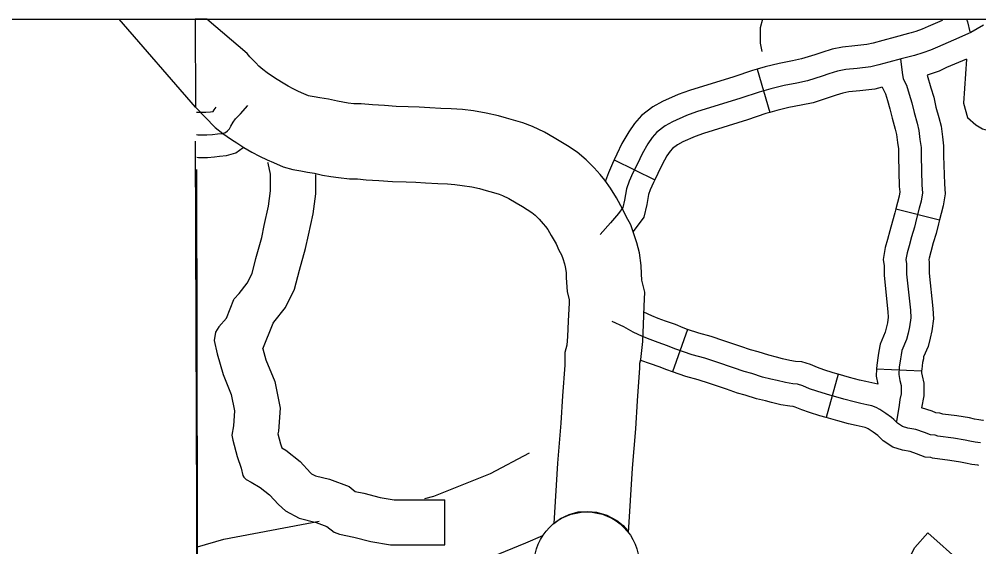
# Model space of a CAD drawing. Extents: x 1377389 to 1380723, y 1168351 to 1170484.
# Drawn here: x 1378554.8 to 1378618.6, y 1169544.4 to 1169579.4 of the extents above; entities that cross this region are included whole.
import ezdxf

# ---------------------------------------------------------------- set-up
doc = ezdxf.new("R2010")
doc.units = 0
doc.layers.add('B_Fill', color=7, linetype='Continuous')
doc.layers.add('B_Text', color=7, linetype='Continuous')

msp = doc.modelspace()

# ---------------------------------------------------------------- linework, layer by layer
at = {"layer": 'B_Fill'}
for p, q in [((1378566.551, 1169573.579), (1378561.495, 1169579.427)), ((1378561.495, 1169579.427), (1378566.529, 1169579.427)), ((1378567.316, 1169579.427), (1378566.529, 1169579.427)), ((1378566.529, 1169579.427), (1378566.551, 1169573.579)), ((1378566.529, 1169579.427), (1378566.551, 1169573.579)), ((1378569.99, 1169577.138), (1378567.316, 1169579.427)), ((1378570.178, 1169576.929), (1378569.99, 1169577.138)), ((1378570.392, 1169576.701), (1378570.178, 1169576.929)), ((1378570.564, 1169576.521), (1378570.392, 1169576.701)), ((1378570.774, 1169576.311), (1378570.564, 1169576.521)), ((1378571.039, 1169576.078), (1378570.774, 1169576.311)), ((1378571.328, 1169575.853), (1378571.039, 1169576.078)), ((1378603.874, 1169576.101), (1378604.714, 1169573.221)), ((1378571.679, 1169575.612), (1378571.328, 1169575.853)), ((1378571.993, 1169575.417), (1378571.679, 1169575.612)), ((1378572.378, 1169575.166), (1378571.993, 1169575.417)), ((1378572.705, 1169574.98), (1378572.378, 1169575.166)), ((1378573.056, 1169574.794), (1378572.705, 1169574.98)), ((1378573.412, 1169574.625), (1378573.056, 1169574.794)), ((1378573.753, 1169574.475), (1378573.412, 1169574.625)), ((1378574.066, 1169574.339), (1378573.753, 1169574.475)), ((1378574.17, 1169574.31), (1378574.066, 1169574.339)), ((1378574.443, 1169574.258), (1378574.17, 1169574.31)), ((1378574.82, 1169574.194), (1378574.443, 1169574.258)), ((1378575.401, 1169574.101), (1378574.82, 1169574.194)), ((1378575.988, 1169573.97), (1378575.401, 1169574.101)), ((1378576.351, 1169573.904), (1378575.988, 1169573.97)), ((1378566.551, 1169573.579), (1378567.854, 1169572.221)), ((1378576.707, 1169573.853), (1378576.351, 1169573.904)), ((1378577.071, 1169573.811), (1378576.707, 1169573.853)), ((1378577.563, 1169573.811), (1378577.071, 1169573.811)), ((1378578.324, 1169573.74), (1378577.563, 1169573.811)), ((1378579.109, 1169573.679), (1378578.324, 1169573.74)), ((1378579.895, 1169573.622), (1378579.109, 1169573.679)), ((1378580.694, 1169573.602), (1378579.895, 1169573.622)), ((1378581.427, 1169573.58), (1378580.694, 1169573.602)), ((1378582.12, 1169573.537), (1378581.427, 1169573.58)), ((1378582.87, 1169573.497), (1378582.12, 1169573.537)), ((1378583.553, 1169573.476), (1378582.87, 1169573.497)), ((1378584.308, 1169573.425), (1378583.553, 1169573.476)), ((1378585.033, 1169573.325), (1378584.308, 1169573.425)), ((1378585.878, 1169573.185), (1378585.033, 1169573.325)), ((1378586.702, 1169573.004), (1378585.878, 1169573.185)), ((1378587.228, 1169572.844), (1378586.702, 1169573.004)), ((1378587.691, 1169572.723), (1378587.228, 1169572.844)), ((1378588.321, 1169572.539), (1378587.691, 1169572.723)), ((1378567.854, 1169572.221), (1378568.374, 1169571.817)), ((1378588.951, 1169572.299), (1378588.321, 1169572.539)), ((1378589.747, 1169571.915), (1378588.951, 1169572.299)), ((1378568.374, 1169571.817), (1378568.943, 1169571.425)), ((1378568.943, 1169571.425), (1378569.309, 1169571.198)), ((1378590.382, 1169571.538), (1378589.747, 1169571.915)), ((1378590.833, 1169571.28), (1378590.382, 1169571.538)), ((1378569.309, 1169571.198), (1378569.774, 1169570.895)), ((1378569.774, 1169570.895), (1378570.301, 1169570.595)), ((1378591.27, 1169571.012), (1378590.833, 1169571.28)), ((1378591.911, 1169570.594), (1378591.27, 1169571.012)), ((1378570.301, 1169570.595), (1378570.811, 1169570.326)), ((1378570.811, 1169570.326), (1378571.328, 1169570.079)), ((1378592.525, 1169570.072), (1378591.911, 1169570.594)), ((1378571.328, 1169570.079), (1378571.747, 1169569.895)), ((1378571.747, 1169569.895), (1378572.39, 1169569.615)), ((1378572.39, 1169569.615), (1378573.034, 1169569.436)), ((1378593.043, 1169569.553), (1378592.525, 1169570.072)), ((1378593.445, 1169569.101), (1378593.043, 1169569.553)), ((1378594.382, 1169570.068), (1378597.08, 1169568.757)), ((1378573.034, 1169569.436), (1378573.558, 1169569.337)), ((1378573.558, 1169569.337), (1378574.004, 1169569.261)), ((1378574.004, 1169569.261), (1378574.462, 1169569.187)), ((1378574.462, 1169569.187), (1378574.998, 1169569.068)), ((1378574.998, 1169569.068), (1378575.549, 1169568.968)), ((1378575.549, 1169568.968), (1378576.066, 1169568.894)), ((1378576.066, 1169568.894), (1378576.783, 1169568.811)), ((1378593.755, 1169568.734), (1378593.445, 1169569.101)), ((1378576.783, 1169568.811), (1378577.329, 1169568.811)), ((1378577.329, 1169568.811), (1378577.898, 1169568.758)), ((1378577.898, 1169568.758), (1378578.734, 1169568.693)), ((1378578.734, 1169568.693), (1378579.652, 1169568.626)), ((1378579.652, 1169568.626), (1378580.557, 1169568.604)), ((1378580.557, 1169568.604), (1378581.195, 1169568.585)), ((1378581.195, 1169568.585), (1378581.832, 1169568.545)), ((1378581.832, 1169568.545), (1378582.661, 1169568.501)), ((1378582.661, 1169568.501), (1378583.308, 1169568.481)), ((1378583.308, 1169568.481), (1378583.799, 1169568.448)), ((1378583.799, 1169568.448), (1378584.28, 1169568.382)), ((1378584.28, 1169568.382), (1378584.931, 1169568.273)), ((1378584.931, 1169568.273), (1378585.437, 1169568.163)), ((1378594.143, 1169568.196), (1378593.755, 1169568.734)), ((1378585.437, 1169568.163), (1378585.867, 1169568.032)), ((1378585.867, 1169568.032), (1378586.359, 1169567.903)), ((1378586.359, 1169567.903), (1378586.727, 1169567.796)), ((1378586.727, 1169567.796), (1378586.969, 1169567.703)), ((1378586.969, 1169567.703), (1378587.379, 1169567.505)), ((1378594.528, 1169567.555), (1378594.143, 1169568.196)), ((1378587.379, 1169567.505), (1378587.866, 1169567.217)), ((1378587.866, 1169567.217), (1378588.287, 1169566.976)), ((1378588.287, 1169566.976), (1378588.599, 1169566.785)), ((1378594.961, 1169566.785), (1378594.528, 1169567.555)), ((1378588.599, 1169566.785), (1378588.913, 1169566.58)), ((1378588.913, 1169566.58), (1378589.131, 1169566.395)), ((1378589.131, 1169566.395), (1378589.402, 1169566.123)), ((1378595.184, 1169566.314), (1378594.961, 1169566.785)), ((1378595.476, 1169565.758), (1378595.184, 1169566.314)), ((1378613.091, 1169566.814), (1378616.001, 1169566.087)), ((1378589.402, 1169566.123), (1378589.666, 1169565.827)), ((1378589.666, 1169565.827), (1378589.813, 1169565.653)), ((1378595.682, 1169565.167), (1378595.476, 1169565.758)), ((1378589.813, 1169565.653), (1378589.964, 1169565.443)), ((1378589.964, 1169565.443), (1378590.203, 1169565.044)), ((1378590.203, 1169565.044), (1378590.519, 1169564.483)), ((1378595.89, 1169564.568), (1378595.682, 1169565.167)), ((1378590.519, 1169564.483), (1378590.71, 1169564.08)), ((1378596.052, 1169563.89), (1378595.89, 1169564.568)), ((1378590.71, 1169564.08), (1378590.876, 1169563.763)), ((1378590.876, 1169563.763), (1378590.961, 1169563.521)), ((1378596.167, 1169563.054), (1378596.052, 1169563.89)), ((1378590.961, 1169563.521), (1378591.085, 1169563.165)), ((1378591.085, 1169563.165), (1378591.131, 1169562.968)), ((1378591.131, 1169562.968), (1378591.182, 1169562.598)), ((1378591.182, 1169562.598), (1378591.199, 1169562.234)), ((1378596.192, 1169562.503), (1378596.167, 1169563.054)), ((1378596.218, 1169562.078), (1378596.192, 1169562.503)), ((1378591.199, 1169562.234), (1378591.256, 1169561.328)), ((1378596.414, 1169561.27), (1378596.218, 1169562.078)), ((1378591.256, 1169561.328), (1378591.392, 1169560.764)), ((1378596.38, 1169560.345), (1378596.414, 1169561.27)), ((1378591.385, 1169560.566), (1378591.323, 1169559.362)), ((1378591.392, 1169560.764), (1378591.385, 1169560.566)), ((1378596.318, 1169559.137), (1378596.38, 1169560.345)), ((1378591.323, 1169559.362), (1378591.283, 1169558.332)), ((1378596.274, 1169558.004), (1378596.318, 1169559.137)), ((1378599.254, 1169558.807), (1378598.265, 1169555.975)), ((1378591.283, 1169558.332), (1378591.229, 1169557.746)), ((1378596.162, 1169556.801), (1378596.274, 1169558.004)), ((1378591.229, 1169557.746), (1378591.092, 1169557.28)), ((1378591.092, 1169557.28), (1378591.092, 1169556.423)), ((1378596.091, 1169556.56), (1378596.162, 1169556.801)), ((1378591.092, 1169556.423), (1378590.952, 1169554.387)), ((1378595.94, 1169554.046), (1378596.091, 1169556.252)), ((1378596.091, 1169556.252), (1378596.091, 1169556.56)), ((1378611.817, 1169556.193), (1378614.813, 1169556.043)), ((1378609.265, 1169555.83), (1378608.458, 1169552.94)), ((1378590.952, 1169554.387), (1378590.828, 1169552.569)), ((1378595.815, 1169552.203), (1378595.94, 1169554.046)), ((1378590.828, 1169552.569), (1378590.62, 1169549.921)), ((1378595.608, 1169549.57), (1378595.815, 1169552.203)), ((1378590.62, 1169549.921), (1378590.371, 1169545.906)), ((1378595.342, 1169545.283), (1378595.608, 1169549.57)), ((1378591.386, 1169546.508), (1378591.982, 1169546.67)), ((1378591.982, 1169546.67), (1378592.628, 1169546.7)), ((1378592.628, 1169546.7), (1378593.203, 1169546.66)), ((1378593.203, 1169546.66), (1378593.89, 1169546.458)), ((1378590.371, 1169545.906), (1378590.811, 1169546.225)), ((1378590.811, 1169546.225), (1378591.386, 1169546.508)), ((1378593.89, 1169546.458), (1378594.566, 1169546.104)), ((1378594.566, 1169546.104), (1378594.97, 1169545.77)), ((1378594.97, 1169545.77), (1378595.263, 1169545.437)), ((1378595.263, 1169545.437), (1378595.342, 1169545.283))]:
    msp.add_line(p, q, dxfattribs=at)
for points in [[(1378604.244, 1169579.427), (1378604.078, 1169578.846), (1378604.082, 1169577.825), (1378604.194, 1169577.287)], [(1378616.168, 1169579.336), (1378615.251, 1169578.947), (1378614.843, 1169578.757), (1378614.428, 1169578.614), (1378614.123, 1169578.525)], [(1378616.119, 1169579.427), (1378616.168, 1169579.336)], [(1378617.791, 1169579.427), (1378617.852, 1169579.254), (1378618.019, 1169578.587)], [(1378618.92, 1169579.026), (1378618.09, 1169578.553), (1378616.935, 1169578.032), (1378615.86, 1169577.576), (1378615.405, 1169577.364), (1378614.884, 1169577.185), (1378614.331, 1169577.022), (1378613.452, 1169576.794), (1378612.638, 1169576.566), (1378611.97, 1169576.387), (1378611.433, 1169576.256), (1378610.538, 1169576.159), (1378609.773, 1169576.077), (1378609.22, 1169575.979), (1378608.65, 1169575.8), (1378608.194, 1169575.637), (1378607.218, 1169575.328), (1378606.518, 1169575.181), (1378605.672, 1169575.018), (1378604.793, 1169574.807), (1378604.011, 1169574.579), (1378602.791, 1169574.171), (1378599.845, 1169573.259), (1378599.194, 1169573.031), (1378598.266, 1169572.608), (1378597.761, 1169572.331), (1378597.224, 1169571.923), (1378596.915, 1169571.565), (1378596.622, 1169571.141), (1378596.231, 1169570.474), (1378595.922, 1169569.806), (1378595.629, 1169569.203), (1378595.385, 1169568.649), (1378595.206, 1169568.16), (1378595.076, 1169567.395), (1378594.962, 1169566.906), (1378594.669, 1169566.515), (1378594.132, 1169565.88), (1378593.448, 1169565.114)], [(1378614.123, 1169578.525), (1378613.93, 1169578.468), (1378613.061, 1169578.242), (1378612.241, 1169578.012), (1378611.599, 1169577.84), (1378611.174, 1169577.737), (1378610.377, 1169577.65), (1378609.563, 1169577.563), (1378608.863, 1169577.44), (1378608.173, 1169577.222), (1378607.715, 1169577.059), (1378606.837, 1169576.781), (1378606.222, 1169576.652), (1378605.354, 1169576.485), (1378604.407, 1169576.257), (1378603.874, 1169576.101)], [(1378613.398, 1169576.783), (1378613.521, 1169575.873), (1378613.594, 1169575.455), (1378613.816, 1169575.037), (1378613.988, 1169574.446), (1378614.16, 1169573.856), (1378614.307, 1169573.217), (1378614.504, 1169572.504), (1378614.626, 1169572.036), (1378614.7, 1169571.422), (1378614.774, 1169570.905), (1378614.774, 1169570.315), (1378614.823, 1169568.397), (1378614.872, 1169567.88), (1378614.774, 1169567.339), (1378614.651, 1169566.872), (1378614.479, 1169566.184), (1378614.332, 1169565.593), (1378614.135, 1169564.954), (1378613.988, 1169564.364), (1378613.84, 1169563.897), (1378613.767, 1169563.454), (1378613.816, 1169563.159), (1378613.816, 1169562.839), (1378613.816, 1169562.47), (1378614.061, 1169560.085), (1378614.086, 1169559.569), (1378614.012, 1169558.978), (1378613.914, 1169558.56), (1378613.816, 1169558.142), (1378613.496, 1169557.404), (1378613.447, 1169557.109), (1378613.398, 1169556.839), (1378613.324, 1169556.298), (1378613.3, 1169555.806), (1378613.373, 1169555.413), (1378613.447, 1169555.068), (1378613.447, 1169554.724), (1378613.447, 1169554.527), (1378613.373, 1169554.134), (1378613.324, 1169553.765), (1378613.152, 1169552.683)], [(1378617.784, 1169576.763), (1378616.47, 1169576.205), (1378615.966, 1169575.971), (1378615.184, 1169575.702)], [(1378617.784, 1169576.763), (1378617.594, 1169573.843), (1378617.862, 1169572.885), (1378618.417, 1169572.408), (1378618.866, 1169572.143), (1378619.317, 1169572.011), (1378619.708, 1169571.943), (1378620.106, 1169571.943), (1378620.47, 1169571.943), (1378624.318, 1169571.911)], [(1378603.874, 1169576.101), (1378603.564, 1169576.01), (1378602.332, 1169575.599), (1378599.375, 1169574.684), (1378598.633, 1169574.424), (1378597.593, 1169573.949), (1378596.943, 1169573.593), (1378596.192, 1169573.023), (1378595.727, 1169572.484), (1378595.356, 1169571.948), (1378594.9, 1169571.169), (1378594.567, 1169570.449), (1378594.382, 1169570.068)], [(1378615.184, 1169575.702), (1378615.428, 1169574.866), (1378615.612, 1169574.235), (1378615.762, 1169573.585), (1378615.952, 1169572.894), (1378616.103, 1169572.318), (1378616.188, 1169571.617), (1378616.274, 1169571.012), (1378616.274, 1169570.334), (1378616.321, 1169568.487), (1378616.385, 1169567.816), (1378616.239, 1169567.014), (1378616.104, 1169566.5), (1378616.001, 1169566.087)], [(1378612.193, 1169574.897), (1378611.693, 1169574.776), (1378610.699, 1169574.667), (1378609.983, 1169574.591), (1378609.577, 1169574.519), (1378609.128, 1169574.378), (1378608.674, 1169574.216), (1378607.599, 1169573.875), (1378606.813, 1169573.711), (1378605.989, 1169573.552), (1378605.179, 1169573.357), (1378604.714, 1169573.221)], [(1378612.193, 1169574.897), (1378612.418, 1169574.47), (1378612.548, 1169574.027), (1378612.708, 1169573.478), (1378612.853, 1169572.849), (1378613.055, 1169572.114), (1378613.149, 1169571.755), (1378613.213, 1169571.226), (1378613.274, 1169570.799), (1378613.274, 1169570.296), (1378613.325, 1169568.307), (1378613.359, 1169567.945), (1378613.308, 1169567.665), (1378613.198, 1169567.245), (1378613.091, 1169566.814)], [(1378566.628, 1169571.765), (1378566.71, 1169571.745), (1378566.828, 1169571.735), (1378566.942, 1169571.735), (1378567.039, 1169571.738), (1378567.301, 1169571.739), (1378567.695, 1169571.771), (1378568.01, 1169571.802), (1378568.326, 1169571.834), (1378568.546, 1169571.897), (1378568.688, 1169572.007), (1378568.814, 1169572.149), (1378568.909, 1169572.323), (1378569.066, 1169572.591), (1378569.224, 1169572.812), (1378569.539, 1169573.127), (1378570.043, 1169573.679)], [(1378566.634, 1169573.235), (1378567.237, 1169573.239), (1378567.561, 1169573.265), (1378567.733, 1169573.282), (1378567.807, 1169573.408), (1378567.929, 1169573.579)], [(1378604.714, 1169573.221), (1378604.459, 1169573.147), (1378603.25, 1169572.743), (1378600.315, 1169571.834), (1378599.754, 1169571.638), (1378598.939, 1169571.266), (1378598.58, 1169571.069), (1378598.257, 1169570.824), (1378598.103, 1169570.646), (1378597.888, 1169570.335), (1378597.562, 1169569.778), (1378597.277, 1169569.163), (1378597.08, 1169568.757)], [(1378566.713, 1169531.178), (1378566.695, 1169534.463), (1378566.559, 1169571.313)], [(1378566.64, 1169570.245), (1378566.764, 1169570.235), (1378566.962, 1169570.235), (1378567.064, 1169570.238), (1378567.366, 1169570.239), (1378567.83, 1169570.277), (1378568.16, 1169570.31), (1378568.609, 1169570.355), (1378569.238, 1169570.535), (1378569.718, 1169570.908)], [(1378568.614, 1169559.553), (1378569.105, 1169560.782), (1378569.138, 1169560.836), (1378569.457, 1169561.2), (1378569.984, 1169561.87), (1378570.315, 1169562.531), (1378570.569, 1169563.516), (1378570.959, 1169564.91), (1378571.131, 1169565.714), (1378571.417, 1169567.003), (1378571.547, 1169568.011), (1378571.547, 1169569.118), (1378571.386, 1169569.845), (1378571.367, 1169569.901)], [(1378594.382, 1169570.068), (1378594.268, 1169569.834), (1378593.993, 1169569.21), (1378593.797, 1169568.675)], [(1378566.74, 1169530.203), (1378566.721, 1169534.043), (1378566.642, 1169569.431)], [(1378571.027, 1169557.506), (1378571.714, 1169559.224), (1378571.765, 1169559.283), (1378572.53, 1169560.253), (1378573.141, 1169561.475), (1378573.466, 1169562.737), (1378573.873, 1169564.192), (1378574.062, 1169565.075), (1378574.375, 1169566.485), (1378574.547, 1169567.819), (1378574.547, 1169569.092)], [(1378597.08, 1169568.756), (1378596.991, 1169568.572), (1378596.777, 1169568.088), (1378596.662, 1169567.773), (1378596.547, 1169567.099), (1378596.351, 1169566.259), (1378595.635, 1169565.303)], [(1378613.091, 1169566.814), (1378613.024, 1169566.547), (1378612.886, 1169565.996), (1378612.69, 1169565.357), (1378612.543, 1169564.772), (1378612.378, 1169564.247), (1378612.246, 1169563.454), (1378612.316, 1169563.035), (1378612.316, 1169562.839), (1378612.316, 1169562.393), (1378612.565, 1169559.972), (1378612.581, 1169559.626), (1378612.534, 1169559.244), (1378612.386, 1169558.616), (1378612.047, 1169557.832), (1378611.969, 1169557.367), (1378611.916, 1169557.074), (1378611.829, 1169556.437), (1378611.817, 1169556.193)], [(1378616.001, 1169566.087), (1378615.934, 1169565.82), (1378615.777, 1169565.191), (1378615.581, 1169564.552), (1378615.432, 1169563.956), (1378615.302, 1169563.546), (1378615.287, 1169563.454), (1378615.316, 1169563.283), (1378615.316, 1169562.839), (1378615.316, 1169562.547), (1378615.558, 1169560.198), (1378615.59, 1169559.511), (1378615.491, 1169558.713), (1378615.374, 1169558.217), (1378615.245, 1169557.669), (1378614.946, 1169556.977), (1378614.925, 1169556.852), (1378614.88, 1169556.603), (1378614.819, 1169556.159), (1378614.813, 1169556.043)], [(1378599.254, 1169558.807), (1378598.96, 1169558.91), (1378598.452, 1169559.124), (1378597.794, 1169559.353), (1378597.306, 1169559.524), (1378596.874, 1169559.706), (1378596.36, 1169559.952)], [(1378568.614, 1169559.553), (1378568.101, 1169558.983), (1378567.882, 1169558.618), (1378567.807, 1169558.072), (1378567.993, 1169557.181), (1378568.407, 1169555.798), (1378568.936, 1169554.475), (1378569.153, 1169553.387), (1378569.083, 1169552.404), (1378568.972, 1169551.773), (1378569.049, 1169551.437), (1378569.333, 1169550.349), (1378569.586, 1169549.588), (1378569.711, 1169549.088), (1378569.762, 1169548.987), (1378569.927, 1169548.838), (1378570.252, 1169548.657), (1378570.854, 1169548.296), (1378571.477, 1169547.811), (1378572.073, 1169547.16), (1378572.532, 1169546.736), (1378573.453, 1169546.256), (1378574.571, 1169545.977), (1378575.276, 1169545.712), (1378575.769, 1169545.317), (1378576.133, 1169545.187), (1378577.073, 1169544.999), (1378578.205, 1169544.703), (1378579.523, 1169544.484), (1378581.006, 1169544.484), (1378583.116, 1169544.484), (1378583.116, 1169547.484)], [(1378618.717, 1169551.263), (1378618.376, 1169551.305), (1378618.021, 1169551.373), (1378617.694, 1169551.445), (1378616.92, 1169551.579), (1378615.879, 1169551.712), (1378615.718, 1169551.766), (1378615.398, 1169551.792), (1378614.998, 1169551.953), (1378614.437, 1169552.14), (1378613.903, 1169552.246), (1378613.53, 1169552.353), (1378613.209, 1169552.567), (1378612.969, 1169552.807), (1378612.809, 1169552.941), (1378612.435, 1169553.208), (1378612.035, 1169553.475), (1378611.794, 1169553.609), (1378611.501, 1169553.716), (1378611.18, 1169553.796), (1378610.78, 1169553.876), (1378610.326, 1169553.983), (1378609.632, 1169554.17), (1378608.484, 1169554.491), (1378607.844, 1169554.704), (1378607.363, 1169554.865), (1378606.91, 1169555.052), (1378606.563, 1169555.158), (1378606.242, 1169555.185), (1378605.762, 1169555.265), (1378605.201, 1169555.399), (1378604.801, 1169555.506), (1378604.24, 1169555.639), (1378603.519, 1169555.88), (1378603.012, 1169556.013), (1378602.318, 1169556.254), (1378601.197, 1169556.628), (1378600.396, 1169556.895), (1378599.569, 1169557.109), (1378598.421, 1169557.509), (1378597.914, 1169557.723), (1378597.3, 1169557.937), (1378596.766, 1169558.124), (1378596.259, 1169558.338), (1378595.645, 1169558.631), (1378595.031, 1169558.979), (1378594.257, 1169559.326)], [(1378609.265, 1169555.83), (1378608.924, 1169555.925), (1378608.319, 1169556.127), (1378607.887, 1169556.271), (1378607.417, 1169556.465), (1378606.849, 1169556.64), (1378606.428, 1169556.675), (1378606.059, 1169556.736), (1378605.568, 1169556.853), (1378605.168, 1169556.96), (1378604.652, 1169557.083), (1378603.948, 1169557.318), (1378603.449, 1169557.449), (1378602.801, 1169557.674), (1378601.672, 1169558.051), (1378600.822, 1169558.334), (1378600.004, 1169558.545), (1378599.254, 1169558.807)], [(1378571.027, 1169557.506), (1378571.243, 1169556.787), (1378571.824, 1169555.333), (1378572.174, 1169553.578), (1378572.064, 1169552.036), (1378572.036, 1169551.873), (1378572.211, 1169551.203), (1378572.303, 1169550.925), (1378572.554, 1169550.774), (1378573.519, 1169550.023), (1378574.2, 1169549.279), (1378574.273, 1169549.212), (1378574.525, 1169549.081), (1378575.465, 1169548.845), (1378576.778, 1169548.352), (1378577.17, 1169548.039), (1378577.747, 1169547.924), (1378578.832, 1169547.64), (1378579.771, 1169547.484), (1378581.006, 1169547.484), (1378583.116, 1169547.484)], [(1378598.265, 1169555.975), (1378597.882, 1169556.109), (1378597.376, 1169556.322), (1378596.805, 1169556.521), (1378596.157, 1169556.748)], [(1378611.817, 1169556.193), (1378611.793, 1169555.704), (1378611.894, 1169555.164)], [(1378608.458, 1169552.94), (1378608.045, 1169553.056), (1378607.369, 1169553.281), (1378606.84, 1169553.458), (1378606.402, 1169553.638), (1378606.276, 1169553.677), (1378606.056, 1169553.695), (1378605.464, 1169553.794), (1378604.834, 1169553.944), (1378604.433, 1169554.051), (1378603.828, 1169554.195), (1378603.091, 1169554.442), (1378602.575, 1169554.577), (1378601.835, 1169554.834), (1378600.722, 1169555.205), (1378599.971, 1169555.456), (1378599.133, 1169555.672), (1378598.265, 1169555.975)], [(1378611.894, 1169555.164), (1378611.51, 1169555.26), (1378611.099, 1169555.342), (1378610.693, 1169555.437), (1378610.029, 1169555.616), (1378609.265, 1169555.83)], [(1378614.813, 1169556.043), (1378614.807, 1169555.908), (1378614.844, 1169555.708), (1378614.947, 1169555.227), (1378614.947, 1169554.724), (1378614.947, 1169554.388), (1378614.799, 1169553.6)], [(1378618.931, 1169552.749), (1378618.887, 1169552.754), (1378618.607, 1169552.787), (1378618.324, 1169552.842), (1378617.983, 1169552.917), (1378617.143, 1169553.062), (1378616.215, 1169553.181), (1378616.022, 1169553.245), (1378615.747, 1169553.268), (1378615.514, 1169553.361), (1378614.799, 1169553.6)], [(1378618.611, 1169549.766), (1378618.548, 1169549.773), (1378618.144, 1169549.822), (1378617.718, 1169549.904), (1378617.405, 1169549.973), (1378616.696, 1169550.095), (1378615.543, 1169550.243), (1378615.414, 1169550.286), (1378615.049, 1169550.316), (1378614.481, 1169550.544), (1378614.051, 1169550.687), (1378613.549, 1169550.788), (1378612.892, 1169550.975), (1378612.253, 1169551.402), (1378611.956, 1169551.699), (1378611.891, 1169551.753), (1378611.582, 1169551.974), (1378611.253, 1169552.194), (1378611.17, 1169552.24), (1378611.061, 1169552.28), (1378610.851, 1169552.332), (1378610.461, 1169552.41), (1378609.959, 1169552.528), (1378609.235, 1169552.723), (1378608.458, 1169552.94)], [(1378581.803, 1169547.558), (1378582.401, 1169547.708), (1378586.154, 1169549.216), (1378588.751, 1169550.609)], [(1378566.698, 1169544.358), (1378568.449, 1169544.854), (1378574.787, 1169546.048)], [(1378608.167, 1169533.571), (1378608.678, 1169534.026), (1378609.389, 1169534.84), (1378610.153, 1169535.477), (1378610.947, 1169535.974), (1378611.206, 1169536.189), (1378611.222, 1169536.282), (1378611.222, 1169536.618), (1378611.367, 1169537.486), (1378611.707, 1169538.372), (1378612.056, 1169539), (1378612.334, 1169539.371), (1378612.551, 1169539.806), (1378612.753, 1169540.572), (1378612.859, 1169541.049), (1378613.111, 1169541.87), (1378613.819, 1169543.287), (1378614.357, 1169544.304), (1378615.219, 1169545.282), (1378617.469, 1169543.298)], [(1378581.278, 1169541.244), (1378583.469, 1169542.416), (1378584.778, 1169543.1), (1378586.298, 1169543.719), (1378588.515, 1169544.627), (1378589.642, 1169545.113)]]:
    msp.add_lwpolyline(points, dxfattribs=at)
msp.add_circle((1378592.553, 1169543.169), 3.5, dxfattribs=at)
at = {"layer": 'B_Text'}
msp.add_lwpolyline([(1378340.611, 1169579.427), (1379848.033, 1169579.427), (1379848.033, 1168702.096), (1378340.611, 1168702.096)], close=True, dxfattribs=at)

doc.saveas('drawing.dxf')
